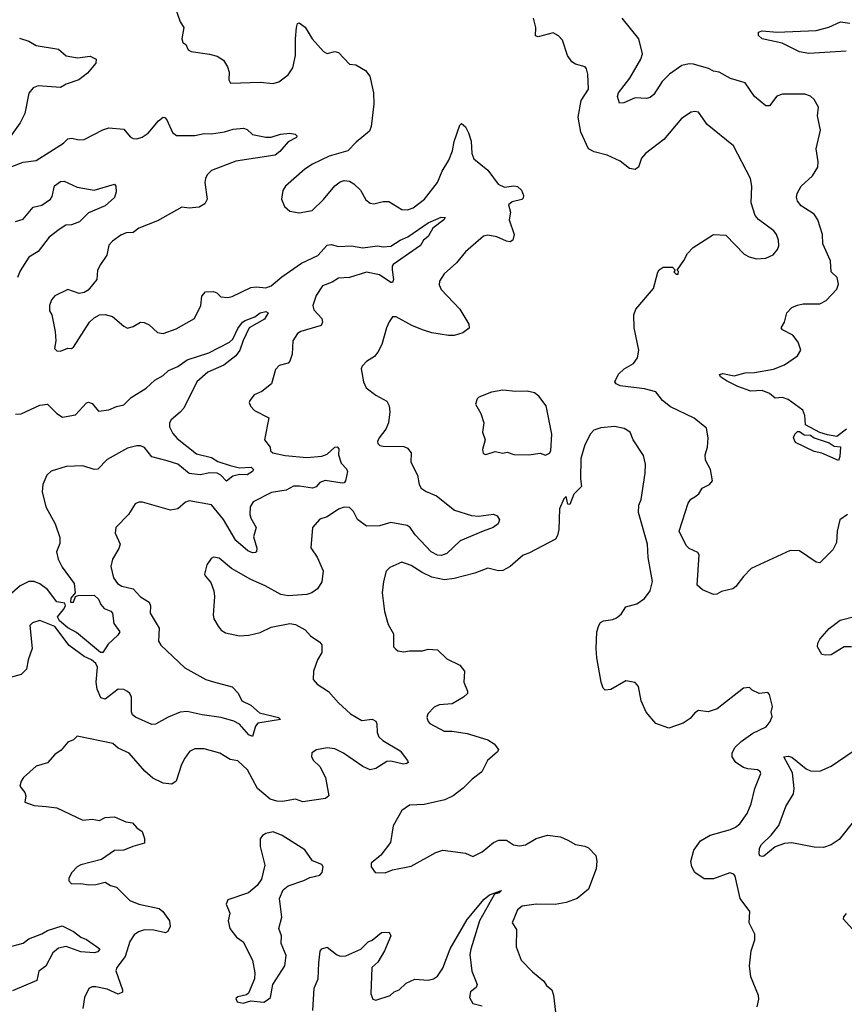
# Model space of a CAD drawing. Extents: x 2143765 to 2212931, y 878955 to 1017455.
# Tile 295 of 309: x 2170367 to 2174786, y 1007478 to 1012757. Entities that reach past the tile are written whole.
import ezdxf

# ---------------------------------------------------------------- set-up
doc = ezdxf.new("R2010")
doc.units = 0

msp = doc.modelspace()

# ---------------------------------------------------------------- linework, layer by layer
at = {"layer": '0CON20XD'}
for points in [[(2171185, 1012865.8), (2171226.1, 1012745), (2171245.8, 1012715), (2171235.7, 1012655), (2171241.2, 1012635), (2171256.7, 1012625), (2171270, 1012595), (2171285, 1012586), (2171383.1, 1012573.1), (2171425, 1012561.2), (2171459.5, 1012539.5), (2171481.2, 1012505), (2171488.8, 1012475), (2171486.7, 1012435), (2171497, 1012417), (2171655, 1012421.9), (2171724.2, 1012415.8), (2171755, 1012424.2), (2171805, 1012462), (2171831.3, 1012498.7), (2171845.6, 1012565), (2171844.2, 1012655), (2171850, 1012715), (2171855, 1012737.5), (2171865, 1012741.2), (2171897.4, 1012717.4), (2171934.6, 1012654.6), (2171995, 1012586), (2172015, 1012576), (2172055, 1012586.2), (2172075, 1012582), (2172135, 1012518.8), (2172167.5, 1012515), (2172220, 1012485), (2172243.8, 1012455), (2172262, 1012365), (2172264.2, 1012305), (2172250.9, 1012185), (2172241.2, 1012158.8), (2172169.1, 1012100.9), (2172125, 1012054.2), (2172025, 1012025.7), (2171935, 1011982.9), (2171895, 1011955.8), (2171792, 1011865), (2171777.7, 1011842.3), (2171770, 1011795), (2171786.7, 1011755), (2171815, 1011731.2), (2171865, 1011722), (2171933.3, 1011735), (2171995, 1011792.9), (2172055, 1011866.9), (2172085, 1011888.6), (2172105.8, 1011895.8), (2172135, 1011891.4), (2172157.4, 1011877.4), (2172192.4, 1011842.4), (2172222.1, 1011792.1), (2172245, 1011773.8), (2172265, 1011770), (2172315, 1011782), (2172345, 1011782), (2172415, 1011739.2), (2172445, 1011737.1), (2172475, 1011748.6), (2172535.7, 1011795), (2172605.8, 1011885), (2172631.5, 1011945), (2172666.1, 1012003.9), (2172686.6, 1012055), (2172695, 1012103.3), (2172725, 1012192.5), (2172735, 1012200), (2172755, 1012183.3), (2172771.3, 1012151.3), (2172785.4, 1012105.4), (2172790.5, 1012040.5), (2172801.2, 1012011.2), (2172875, 1011950.8), (2172931.4, 1011875), (2172965, 1011858.5), (2173015, 1011865.7), (2173035, 1011862.5), (2173055, 1011842.5), (2173066.2, 1011815), (2173065, 1011800), (2173057.6, 1011792.4), (2173005, 1011780.9), (2172986.9, 1011765), (2172996.9, 1011725), (2172990, 1011685), (2173015.7, 1011605), (2173010, 1011575), (2172995, 1011566.7), (2172975, 1011569.2), (2172922.8, 1011592.8), (2172875, 1011601.4), (2172852.6, 1011597.4), (2172755, 1011512.9), (2172707.2, 1011452.8), (2172642, 1011395), (2172616, 1011355), (2172614.2, 1011335), (2172625, 1011310), (2172724.7, 1011204.7), (2172774.2, 1011125), (2172775, 1011103.3), (2172742.1, 1011077.9), (2172695, 1011064.4), (2172665, 1011064.4), (2172575, 1011078.6), (2172525, 1011094.2), (2172467.9, 1011117.9), (2172385, 1011164), (2172365, 1011163.3), (2172346.7, 1011136.7), (2172332, 1011105), (2172306.7, 1011015), (2172285.7, 1010974.3), (2172267.9, 1010952.1), (2172225.8, 1010924.2), (2172201.2, 1010898.8), (2172196.2, 1010885), (2172208.8, 1010815), (2172224.2, 1010784.2), (2172275, 1010743.8), (2172335, 1010712), (2172347.3, 1010687.3), (2172350.8, 1010655), (2172342.5, 1010595), (2172328.2, 1010561.8), (2172292.5, 1010515), (2172284.2, 1010495), (2172286.2, 1010485), (2172296.7, 1010475), (2172315, 1010470), (2172425, 1010468.5), (2172445, 1010460), (2172464, 1010435), (2172463.5, 1010385), (2172498.1, 1010315), (2172508.1, 1010265), (2172518.6, 1010245), (2172545, 1010227.5), (2172600.8, 1010205), (2172697.3, 1010127.3), (2172788.2, 1010098.2), (2172825, 1010095.4), (2172905, 1010106.9), (2172925, 1010096.7), (2172937.5, 1010075), (2172931.2, 1010055), (2172903.8, 1010035), (2172850, 1010015)], [(2174803.3, 1010105), (2174762, 1010075), (2174748, 1010015), (2174744.4, 1009955), (2174724.5, 1009915), (2174655, 1009844.6), (2174635, 1009848.5), (2174545, 1009908.9), (2174495, 1009910.6), (2174285.8, 1009815), (2174245, 1009772.2), (2174205, 1009717.5), (2174188, 1009705), (2174128.3, 1009691.7), (2174103.2, 1009676.8), (2174085.3, 1009674.7), (2174025, 1009701.2), (2173997.5, 1009725), (2174008.3, 1009888.3), (2174000.3, 1009900.3), (2173955, 1009922), (2173938.3, 1009938.3), (2173900, 1010015), (2173948.2, 1010165), (2173963.8, 1010186.2), (2173985, 1010198.6), (2174006.2, 1010215), (2174024.1, 1010245.9), (2174062.5, 1010265), (2174080, 1010285), (2174068.8, 1010345), (2174042, 1010395), (2174040, 1010425), (2174052, 1010465), (2174055.8, 1010515.8), (2174046.5, 1010566.5), (2173980.9, 1010620.9), (2173855, 1010681.9), (2173811.9, 1010715), (2173775, 1010761.2), (2173715, 1010777.5), (2173585, 1010794.5), (2173563.3, 1010805), (2173556.7, 1010815), (2173575, 1010856.2), (2173606.2, 1010885), (2173656.8, 1010913.2), (2173677.1, 1010945), (2173684.3, 1010985), (2173659.2, 1011105), (2173658.6, 1011175), (2173669.2, 1011205), (2173763.6, 1011316.4), (2173786.1, 1011403.9), (2173794.1, 1011415.9), (2173815, 1011430), (2173865, 1011430), (2173880, 1011415), (2173872.5, 1011405), (2173885, 1011392.5), (2173895, 1011392.5), (2173896.4, 1011406.4), (2173890, 1011415), (2173926.4, 1011466.4), (2173945.7, 1011504.3), (2173975, 1011536), (2174085, 1011606), (2174151.2, 1011601.2), (2174249.5, 1011499.5), (2174275.9, 1011485.9), (2174315.9, 1011475.9), (2174365, 1011479.2), (2174404.3, 1011495.7), (2174427.5, 1011525), (2174434.2, 1011545), (2174432.9, 1011575), (2174422.5, 1011605), (2174407.5, 1011625), (2174325.5, 1011685.5), (2174307.6, 1011707.6), (2174286.9, 1011775), (2174289.4, 1011865), (2174282.9, 1011905), (2174191.7, 1012081.7), (2174050, 1012195), (2174005, 1012262), (2173985, 1012265.6), (2173965, 1012260.8), (2173913, 1012227), (2173819.2, 1012115), (2173720.3, 1012039.7), (2173698.8, 1012015), (2173683.6, 1011966.4), (2173665, 1011953.3), (2173635, 1011958.8), (2173585, 1011999.2), (2173515, 1012031.5), (2173445, 1012048.7), (2173414.4, 1012065), (2173372.9, 1012155), (2173358.8, 1012235), (2173376.2, 1012323.8), (2173414.5, 1012385.5), (2173410.8, 1012465), (2173403.9, 1012493.9), (2173397.5, 1012505), (2173345, 1012518), (2173325, 1012531.2), (2173301.9, 1012565), (2173275, 1012646.7), (2173255, 1012671.2), (2173225, 1012686.2), (2173145, 1012666.2), (2173131.4, 1012671.4), (2173132.9, 1012715), (2173120, 1012765)], [(2174798, 1010562), (2174745, 1010523.1), (2174695, 1010530.7), (2174654.5, 1010544.5), (2174578.6, 1010585), (2174574.3, 1010635), (2174563.2, 1010663.2), (2174485, 1010721.2), (2174455, 1010731.2), (2174415, 1010728.8), (2174385, 1010753.8), (2174345, 1010768.8), (2174285, 1010765.8), (2174215, 1010791.4), (2174155, 1010821.8), (2174122.9, 1010842.9), (2174116, 1010855), (2174135, 1010860.9), (2174195, 1010848.5), (2174255, 1010864.5), (2174305, 1010865.5), (2174406.1, 1010883.9), (2174465, 1010906.9), (2174534.2, 1010955), (2174552.5, 1010985), (2174538.3, 1011028.3), (2174510, 1011065), (2174455, 1011093.8), (2174447.5, 1011105), (2174464.3, 1011135.7), (2174478, 1011185), (2174505, 1011213.8), (2174535, 1011226), (2174565.8, 1011234.2), (2174655, 1011234.3), (2174688.3, 1011251.7), (2174745, 1011312.5), (2174755, 1011340), (2174748, 1011375), (2174716, 1011405), (2174712.5, 1011465), (2174670, 1011555), (2174668.5, 1011605), (2174644.4, 1011685), (2174624.2, 1011715), (2174555, 1011760), (2174534.3, 1011785), (2174528.6, 1011805), (2174532.5, 1011825), (2174554.5, 1011865.5), (2174615, 1011919.2), (2174643.2, 1011966.8), (2174645.6, 1011995.6), (2174635.6, 1012065), (2174658.9, 1012165), (2174642.6, 1012242.6), (2174647.8, 1012287.8), (2174625, 1012330), (2174605, 1012347.5), (2174575, 1012358.1), (2174455, 1012358.6), (2174423.6, 1012346.4), (2174385, 1012296.2), (2174365, 1012296), (2174305, 1012346), (2174255, 1012418), (2174175, 1012441.9), (2174115, 1012475.3), (2174085, 1012480.5), (2174057.5, 1012495), (2173978.4, 1012518.4), (2173955, 1012521.4), (2173915, 1012511), (2173849.6, 1012465), (2173809.1, 1012425), (2173765, 1012356), (2173745, 1012340.8), (2173725, 1012334.2), (2173665, 1012338.1), (2173605, 1012311.1), (2173580.4, 1012310.4), (2173570.9, 1012345), (2173575.3, 1012365), (2173637, 1012443), (2173694.5, 1012545), (2173704.5, 1012575), (2173684.4, 1012655), (2173595.7, 1012765)], [(2174795, 1012588.3), (2174595, 1012575.4), (2174545, 1012585.4), (2174451.8, 1012631.8), (2174344.7, 1012654.7), (2174325, 1012673.1), (2174325, 1012690.6), (2174345, 1012697.4), (2174425, 1012690.8), (2174635, 1012700), (2174702.1, 1012717.9), (2174765, 1012745.7), (2174815, 1012739.2)], [(2170365, 1012658.1), (2170415, 1012641.4), (2170455, 1012619.4), (2170575, 1012599.4), (2170615, 1012563.5), (2170676.6, 1012553.4), (2170745, 1012560.8), (2170776.2, 1012545), (2170775, 1012523.8), (2170730.2, 1012469.8), (2170683.3, 1012435), (2170615, 1012411.4), (2170585, 1012392.9), (2170465, 1012402.9), (2170438.3, 1012391.7), (2170415.9, 1012364.1), (2170394.3, 1012255), (2170369.2, 1012205), (2170315, 1012130)], [(2170315, 1011966.2), (2170385.8, 1011994.2), (2170455, 1012002.5), (2170601.2, 1012095), (2170625, 1012118.6), (2170645, 1012122.9), (2170685, 1012112.2), (2170712.5, 1012115), (2170812.7, 1012167.3), (2170845, 1012177.8), (2170925, 1012170), (2170958.8, 1012128.8), (2170975, 1012120), (2170995, 1012119.2), (2171022.4, 1012127.6), (2171055, 1012149.2), (2171110, 1012215), (2171135, 1012234.2), (2171145, 1012232.5), (2171155, 1012220), (2171185, 1012151.9), (2171206.7, 1012136.7), (2171305, 1012135.9), (2171355, 1012147.8), (2171395, 1012145.3), (2171464.7, 1012155.3), (2171510, 1012170), (2171565.5, 1012175.5), (2171585, 1012168.6), (2171615, 1012142.5), (2171685, 1012127.3), (2171715, 1012127.9), (2171765, 1012143.1), (2171815, 1012148.2), (2171843.3, 1012143.3), (2171852, 1012135), (2171850.8, 1012125), (2171805, 1012103.1), (2171760.3, 1012049.7), (2171735, 1012031.7), (2171525, 1011999.4), (2171395, 1011948.6), (2171371.4, 1011925), (2171361.9, 1011905), (2171359.4, 1011885), (2171371.2, 1011795), (2171359.5, 1011770.5), (2171328.3, 1011751.7), (2171275, 1011746.2), (2171235, 1011752), (2171105, 1011678.6), (2171005, 1011639.5), (2170975, 1011616.7), (2170937.5, 1011615), (2170908.9, 1011601.1), (2170865, 1011570.6), (2170845, 1011549.2), (2170832.9, 1011495), (2170800.6, 1011445), (2170784.3, 1011415), (2170780.8, 1011365), (2170733, 1011307), (2170712.5, 1011295), (2170685, 1011290), (2170625, 1011310), (2170555, 1011276.2), (2170536.7, 1011255), (2170526.7, 1011225), (2170526.4, 1011196.4), (2170538.8, 1011175), (2170556.2, 1011085), (2170561.2, 1011035), (2170553.3, 1010995), (2170565, 1010982.5), (2170585, 1010980), (2170625, 1010996.2), (2170645, 1010994.2), (2170655, 1011002), (2170740.8, 1011135), (2170765, 1011159.2), (2170795, 1011174.2), (2170825, 1011176), (2170865, 1011166), (2170925, 1011113.8), (2170945, 1011103.8), (2170975, 1011112), (2171015, 1011136.2), (2171034.1, 1011134.1), (2171060.5, 1011120.5), (2171105, 1011080), (2171135, 1011074.3), (2171205, 1011099.2), (2171304, 1011155), (2171337.1, 1011225), (2171342.5, 1011275), (2171361.7, 1011298.3), (2171405, 1011300), (2171422.5, 1011292.5), (2171445, 1011271.2), (2171481.4, 1011268.6), (2171505, 1011272.9), (2171605, 1011320.6), (2171635, 1011325.6), (2171685, 1011319.4), (2171715, 1011330), (2171771.7, 1011378.3), (2171877.4, 1011452.6), (2171965, 1011492.9), (2172015, 1011549.1), (2172035, 1011552.7), (2172075, 1011540.5), (2172145, 1011543.9), (2172205.3, 1011534.7), (2172284.6, 1011544.6), (2172315, 1011539.6), (2172355, 1011542.7), (2172404.8, 1011575.2), (2172446.9, 1011593.1), (2172555, 1011668.2), (2172625, 1011698.5), (2172646, 1011696), (2172640, 1011685), (2172580.2, 1011639.8), (2172555, 1011595.6), (2172531.1, 1011575), (2172514.2, 1011545.8), (2172368.8, 1011445), (2172362.5, 1011435), (2172363.1, 1011416.9), (2172370.5, 1011365), (2172365, 1011348), (2172355, 1011348.1), (2172295, 1011389.5), (2172225, 1011402.8), (2172135, 1011375.3), (2172075, 1011370.9), (2172040.7, 1011349.3), (2171989.1, 1011330.9), (2171955, 1011278.1), (2171937.1, 1011225), (2171942.2, 1011202.2), (2171986.4, 1011155), (2171989.1, 1011135), (2171982.6, 1011117.4), (2171874, 1011085), (2171855, 1011074.3), (2171831.1, 1011035), (2171826.1, 1010963.9), (2171814.5, 1010925.5), (2171805, 1010916), (2171757, 1010903), (2171738.3, 1010881.7), (2171716.7, 1010805), (2171665, 1010763.3), (2171623.3, 1010745), (2171600, 1010715), (2171596.7, 1010705), (2171603.8, 1010685), (2171625, 1010662.5), (2171702.5, 1010622.5), (2171678, 1010505), (2171708.8, 1010465), (2171711.2, 1010445), (2171723.3, 1010435), (2171789.8, 1010419.8), (2171905, 1010409.5), (2171985, 1010416.7), (2172015, 1010428.6), (2172055, 1010464.4), (2172067.2, 1010467.2), (2172076.1, 1010456.1), (2172075.4, 1010425), (2172090.2, 1010380.2), (2172118.6, 1010348.6), (2172123.6, 1010335), (2172112.4, 1010285), (2172106.4, 1010273.6), (2172095, 1010272.3), (2172003, 1010287), (2171975.6, 1010275), (2171955, 1010252.5), (2171935, 1010245.4), (2171866.7, 1010256.7), (2171834.3, 1010255.7), (2171795, 1010234.7), (2171716.9, 1010223.1), (2171618, 1010172), (2171602.7, 1010145), (2171600.4, 1010105), (2171605, 1010084), (2171634.4, 1010035), (2171620, 1009985), (2171637.1, 1009922.9), (2171635.6, 1009905), (2171629.8, 1009900.2), (2171615, 1009897.9), (2171588.8, 1009908.8), (2171525.2, 1009965.2), (2171458.3, 1010078.3), (2171395, 1010156.7), (2171275, 1010178.1), (2171255, 1010170.8), (2171215, 1010134), (2171175, 1010127.5), (2171025, 1010170), (2171005, 1010170), (2170985, 1010161.2), (2170949.2, 1010105), (2170882.5, 1010035), (2170879.2, 1010005), (2170905.7, 1009945), (2170898.3, 1009921.7), (2170864, 1009865), (2170856, 1009825), (2170870, 1009765), (2170890.8, 1009735), (2170915, 1009720), (2170975, 1009705.6), (2171013.6, 1009663.6), (2171060, 1009635), (2171067.1, 1009615), (2171065.5, 1009575), (2171114.5, 1009495), (2171111.5, 1009425), (2171123, 1009403), (2171251.9, 1009281.9), (2171365, 1009220.5), (2171405, 1009206.4), (2171505, 1009179.4), (2171536.7, 1009146.7), (2171556.7, 1009105), (2171605, 1009082.5), (2171651.1, 1009041.1), (2171754, 1009015), (2171764, 1009005), (2171643.8, 1008985), (2171631.3, 1008968.7), (2171615, 1008913.3), (2171595, 1008923.1), (2171545, 1008979.6), (2171515, 1008995.4), (2171446.2, 1009015), (2171345, 1009029.8), (2171265, 1009048.9), (2171226.3, 1009043.7), (2171161.9, 1009018.1), (2171095, 1008980), (2171075, 1008978.6), (2170987.4, 1009017.4), (2170970.9, 1009030.9), (2170966, 1009046), (2170965.3, 1009125.3), (2170956.7, 1009145), (2170944.2, 1009155), (2170924.3, 1009165.7), (2170895, 1009167.1), (2170825, 1009114), (2170801.4, 1009121.4), (2170781.7, 1009168.3), (2170776.1, 1009205), (2170784.5, 1009285), (2170775.6, 1009305), (2170752, 1009325), (2170712.6, 1009342.6), (2170632.1, 1009402.1), (2170555, 1009503.5), (2170475, 1009536.7), (2170435, 1009524), (2170421.2, 1009508.8), (2170433.8, 1009385), (2170412.7, 1009325), (2170403.3, 1009275), (2170375, 1009245.7), (2170315, 1009230)], [(2170345, 1011676), (2170385, 1011686.9), (2170438.8, 1011751.2), (2170485, 1011763.1), (2170532.3, 1011795), (2170540.9, 1011809.1), (2170553.2, 1011866.7), (2170585, 1011890.5), (2170605, 1011890.9), (2170675, 1011860), (2170765, 1011842.5), (2170875, 1011875.6), (2170881.8, 1011865), (2170884.6, 1011835), (2170875, 1011804.5), (2170825, 1011759.3), (2170735, 1011721.1), (2170687.1, 1011672.9), (2170645, 1011658.1), (2170613.3, 1011655), (2170578, 1011632), (2170525, 1011591.9), (2170465.8, 1011514.2), (2170415, 1011484.4), (2170368.5, 1011411.5), (2170355.3, 1011374.7)], [(2170345, 1010641.9), (2170375, 1010643.3), (2170475, 1010691.1), (2170515.5, 1010695.5), (2170565.5, 1010645.5), (2170595.9, 1010625.9), (2170665, 1010638.1), (2170725, 1010702.5), (2170735, 1010706), (2170755, 1010698.6), (2170788.3, 1010658.3), (2170845, 1010664.6), (2170885, 1010683.9), (2170925, 1010692.5), (2170965, 1010731.9), (2171045, 1010782.2), (2171091.8, 1010825), (2171135, 1010850), (2171165, 1010875.8), (2171215, 1010897.4), (2171265, 1010933.5), (2171379.7, 1010970.3), (2171491.1, 1011028.9), (2171508.5, 1011045), (2171535, 1011101.9), (2171560.8, 1011135), (2171575, 1011144), (2171626.1, 1011163.9), (2171655, 1011185.2), (2171685, 1011192.1), (2171697.8, 1011185), (2171678.7, 1011151.3), (2171595.6, 1011104.4), (2171563.6, 1011036.4), (2171545.6, 1010985), (2171524.7, 1010955.3), (2171460, 1010905), (2171375, 1010867.8), (2171315.7, 1010815), (2171245.8, 1010675), (2171227.6, 1010652.4), (2171177.7, 1010612.3), (2171168.8, 1010595), (2171168.8, 1010575), (2171188.3, 1010538.3), (2171211.5, 1010511.5), (2171315, 1010428.8), (2171395, 1010409.1), (2171428.8, 1010388.8), (2171495, 1010366.7), (2171545, 1010355.3), (2171607.2, 1010357.2), (2171619.5, 1010345), (2171614.6, 1010335), (2171585, 1010317.2), (2171545, 1010318.9), (2171509.6, 1010310.4), (2171475, 1010282.5), (2171445.2, 1010315.2), (2171425, 1010325.8), (2171385, 1010328.2), (2171333.4, 1010316.6), (2171275, 1010323.7), (2171215, 1010374.2), (2171157.7, 1010392.2), (2171075, 1010413.4), (2171035, 1010463.8), (2171015, 1010472.9), (2170995, 1010472.7), (2170945, 1010460.4), (2170835, 1010399.1), (2170785, 1010347.5), (2170765, 1010345.9), (2170705, 1010364.7), (2170615, 1010360.9), (2170535, 1010337.1), (2170512.2, 1010315), (2170490.6, 1010265), (2170487.8, 1010225), (2170506.5, 1010145), (2170556.9, 1010055), (2170581.8, 1009981.8), (2170581.1, 1009948.9), (2170563.5, 1009905), (2170573.8, 1009865), (2170595, 1009822.2), (2170658.2, 1009735), (2170663.6, 1009685), (2170640, 1009655), (2170639.7, 1009635), (2170655, 1009633.8), (2170665.8, 1009664.2), (2170679.4, 1009670.6), (2170765, 1009671), (2170789.8, 1009649.8), (2170801.5, 1009621.5), (2170820.3, 1009600.3), (2170855, 1009585.6), (2170864.7, 1009575), (2170870.5, 1009520.5), (2170903.3, 1009475), (2170893, 1009457), (2170840.7, 1009409.3), (2170812.5, 1009365), (2170800, 1009365), (2170671.9, 1009471.9), (2170625, 1009497.3), (2170579.5, 1009535), (2170570, 1009555), (2170601.9, 1009595), (2170611.4, 1009615), (2170609.5, 1009629.5), (2170565, 1009635.2), (2170515, 1009701.3), (2170475, 1009733.3), (2170445, 1009745.3), (2170415, 1009744.6), (2170368.7, 1009721.3), (2170236.2, 1009605)], [(2173185, 1010422.5), (2173205, 1010432.5), (2173213.9, 1010446.1), (2173218.1, 1010535), (2173187.3, 1010687.3), (2173149.1, 1010739.1), (2173125, 1010756), (2173086.1, 1010766.1), (2173025, 1010764.2), (2172955, 1010770.8), (2172895, 1010760), (2172826.4, 1010733.6), (2172817.5, 1010725), (2172810, 1010695), (2172838.8, 1010645), (2172854, 1010595), (2172846.1, 1010546.1), (2172862, 1010505), (2172847, 1010453), (2172850.7, 1010430.7), (2172865, 1010426.7), (2172915, 1010441.2), (2172955, 1010434), (2172978.3, 1010438.3), (2173015, 1010426.2), (2173095, 1010424), (2173155, 1010432.5), (2173185, 1010422.5)], [(2174318, 1007465), (2174327.5, 1007505), (2174325.8, 1007525), (2174284.2, 1007625), (2174277.1, 1007685), (2174285.8, 1007764.2), (2174306.1, 1007823.9), (2174306, 1007855), (2174276, 1007915), (2174280, 1007975), (2174227.5, 1008045), (2174200.6, 1008165), (2174194, 1008175), (2174173, 1008183), (2174085, 1008150.8), (2174035, 1008150.4), (2173984.6, 1008185), (2173968.8, 1008215), (2173963.9, 1008243.9), (2173979.2, 1008305), (2174015.6, 1008355), (2174066, 1008385), (2174175, 1008414.6), (2174201.9, 1008428.1), (2174225, 1008445.6), (2174265, 1008500.8), (2174287, 1008553), (2174305.5, 1008635), (2174338.6, 1008715), (2174335, 1008726), (2174320, 1008735), (2174269.1, 1008740.9), (2174245, 1008747.3), (2174204.8, 1008774.8), (2174185.4, 1008805), (2174184.5, 1008825), (2174198.9, 1008855), (2174232.4, 1008887.6), (2174295, 1008931.1), (2174366.7, 1008965), (2174388.8, 1008995), (2174398.3, 1009021.7), (2174393.8, 1009045), (2174401.2, 1009075), (2174385, 1009140), (2174375, 1009150), (2174330, 1009145), (2174291.7, 1009161.7), (2174277, 1009177), (2174245, 1009173.3), (2174105, 1009063.1), (2174056.2, 1009046.2), (2174005, 1009054.2), (2173985, 1009040.8), (2173959.3, 1009010.7), (2173922, 1008985), (2173845, 1008959.4), (2173775, 1008984.3), (2173723.1, 1009045), (2173697.1, 1009105), (2173682.3, 1009182.3), (2173665, 1009203.8), (2173615, 1009212), (2173535, 1009166.7), (2173505, 1009163.3), (2173493, 1009173), (2173483.1, 1009205), (2173459.1, 1009335), (2173455.5, 1009385), (2173460, 1009475), (2173470.9, 1009509.1), (2173480, 1009525), (2173495, 1009534.3), (2173545, 1009541.3), (2173565, 1009550.3), (2173590.5, 1009569.5), (2173615, 1009608.8), (2173673.3, 1009625), (2173715.4, 1009654.6), (2173745.7, 1009695), (2173757.1, 1009745), (2173734.4, 1009874.4), (2173731.5, 1009945), (2173682.9, 1010115), (2173684.2, 1010154.2), (2173697.1, 1010185), (2173719.4, 1010325), (2173720, 1010375), (2173710.3, 1010420.3), (2173654, 1010505), (2173638, 1010545), (2173605.4, 1010565.4), (2173554.3, 1010575.7), (2173480.6, 1010569.4), (2173444.3, 1010555.7), (2173425, 1010536.7), (2173395, 1010477.5), (2173374, 1010405), (2173372.5, 1010295), (2173377.5, 1010255), (2173336.4, 1010213.6), (2173315, 1010157.5), (2173305, 1010160), (2173295, 1010200), (2173282.3, 1010187.7), (2173260, 1010135), (2173255.9, 1010024.1), (2173248.8, 1009991.2), (2173237.3, 1009972.7), (2173095, 1009896.7), (2173065, 1009886.7), (2172995, 1009826), (2172955, 1009804), (2172932.3, 1009802.3), (2172875, 1009816.2), (2172805, 1009790), (2172695, 1009760.9), (2172643.8, 1009753.8), (2172575, 1009767.5), (2172522.7, 1009792.7), (2172465, 1009831.1), (2172415, 1009849.2), (2172350.7, 1009819.3), (2172330.3, 1009799.7), (2172315.8, 1009745), (2172310, 1009685), (2172320.8, 1009585), (2172341.2, 1009515), (2172370, 1009465), (2172370, 1009395), (2172381.7, 1009381.7), (2172393, 1009373), (2172425, 1009368), (2172455, 1009374), (2172525, 1009374.2), (2172555, 1009382.5), (2172605, 1009378.8), (2172655, 1009331.2), (2172725.6, 1009295.6), (2172750.8, 1009265), (2172747.5, 1009205), (2172767.3, 1009157.3), (2172766, 1009145), (2172745, 1009124.2), (2172685, 1009089.2), (2172615, 1009083.6), (2172588.1, 1009071.9), (2172553.1, 1009035), (2172549.2, 1009015), (2172556, 1008995), (2172565, 1008984), (2172642, 1008942), (2172685, 1008941.9), (2172765, 1008929.4), (2172875.3, 1008895.3), (2172908.6, 1008875), (2172932, 1008845), (2172927.8, 1008832.2), (2172874, 1008785), (2172844, 1008725), (2172791.2, 1008685), (2172742.4, 1008637.6), (2172688.8, 1008595), (2172645.5, 1008574.5), (2172535, 1008549.2), (2172455, 1008546), (2172415, 1008516.7), (2172368.8, 1008435), (2172353.8, 1008345), (2172301.7, 1008278.3), (2172250, 1008235), (2172250, 1008215), (2172272.5, 1008185), (2172325, 1008182.5), (2172365, 1008199.2), (2172465, 1008218), (2172597.3, 1008292.7), (2172635, 1008304), (2172755, 1008288.8), (2172795, 1008270), (2172845, 1008295.6), (2172905, 1008345.6), (2172935, 1008358.6), (2172975, 1008357.5), (2173012.3, 1008332.3), (2173045, 1008328.2), (2173076.9, 1008333.1), (2173135, 1008367.5), (2173195, 1008384.5), (2173265, 1008376.5), (2173305, 1008358.6), (2173344.6, 1008334.6), (2173395, 1008326.7), (2173415, 1008317.1), (2173455, 1008276.2), (2173459.7, 1008245), (2173455.3, 1008205), (2173415.6, 1008095), (2173355, 1008045.6), (2173295, 1008024.4), (2173236.6, 1008013.4), (2173134.6, 1008015.4), (2173058.8, 1008005), (2173034.4, 1007985), (2173005.8, 1007915), (2173028.7, 1007878.7), (2173026.8, 1007786.8), (2173054.3, 1007715), (2173115, 1007652), (2173175, 1007602.9), (2173189.8, 1007579.8), (2173218, 1007555), (2173227.5, 1007527.5), (2173242.1, 1007405)], [(2174755, 1010393.8), (2174665, 1010432.5), (2174625, 1010442.5), (2174525, 1010490), (2174513.6, 1010515), (2174520, 1010535), (2174535, 1010549.2), (2174545, 1010550), (2174571.4, 1010531.4), (2174605, 1010530), (2174624.7, 1010514.7), (2174705, 1010489.3), (2174731.2, 1010471.2), (2174765, 1010466.9), (2174762, 1010415), (2174755, 1010393.8)], [(2172850, 1010015), (2172727.2, 1009962.8), (2172656.2, 1009895), (2172627.5, 1009885), (2172605, 1009885.4), (2172572.5, 1009905), (2172486.4, 1009995), (2172458.4, 1010035), (2172443.8, 1010045), (2172355, 1010061.5), (2172295, 1010043.4), (2172225, 1010042.4), (2172177, 1010077), (2172155, 1010120), (2172135, 1010141.9), (2172105, 1010144.2), (2172075, 1010132), (2172015, 1010092), (2171975, 1010080), (2171936.7, 1010035), (2171926.2, 1009925), (2171960, 1009875), (2171992.7, 1009802.7), (2171985, 1009743.3), (2171961.9, 1009705), (2171932.5, 1009685), (2171905, 1009675.4), (2171805, 1009667.5), (2171766.1, 1009676.1), (2171682.2, 1009722.2), (2171606.1, 1009756.1), (2171502, 1009815), (2171435, 1009870), (2171405, 1009876.2), (2171392.3, 1009867.7), (2171370, 1009835), (2171358, 1009785), (2171360, 1009775), (2171390.3, 1009740.3), (2171406.7, 1009695), (2171410.8, 1009665), (2171402.9, 1009565), (2171407.5, 1009545), (2171430, 1009505), (2171446.2, 1009485), (2171469.7, 1009469.7), (2171545, 1009452.9), (2171595, 1009457.5), (2171655, 1009472.5), (2171715, 1009500.8), (2171815, 1009519.4), (2171845, 1009514.2), (2171895.7, 1009485.7), (2171924.3, 1009454.3), (2171975, 1009420), (2171985.6, 1009405), (2171985.7, 1009365), (2171962, 1009325), (2171941.2, 1009265), (2171939.3, 1009219.3), (2171960, 1009195), (2172020.8, 1009155), (2172074.5, 1009094.5), (2172138.8, 1009035), (2172200.3, 1009000.3), (2172255, 1009006.2), (2172275, 1008996.2), (2172281.4, 1008981.4), (2172281.9, 1008935), (2172292, 1008912), (2172312.2, 1008892.2), (2172405, 1008837.5), (2172445.8, 1008785), (2172448.8, 1008775), (2172441.4, 1008768.6), (2172423.5, 1008766.5), (2172355, 1008781.5), (2172335, 1008779.6), (2172275, 1008741.9), (2172245, 1008735.6), (2172205, 1008753.8), (2172102.2, 1008825), (2172055, 1008847.7), (2172015, 1008852.7), (2171957, 1008843), (2171932.7, 1008827.3), (2171930, 1008805), (2171942, 1008785), (2171975, 1008753.8), (2172005.7, 1008695), (2172024.2, 1008595.8), (2172005, 1008581.4), (2171884.4, 1008564.4), (2171845, 1008578.6), (2171774.6, 1008565.4), (2171745, 1008567.1), (2171708.3, 1008578.3), (2171640.6, 1008635), (2171586.9, 1008735), (2171535, 1008783.3), (2171495, 1008791.4), (2171440, 1008825), (2171355, 1008848.1), (2171305, 1008848), (2171276.8, 1008833.2), (2171251.7, 1008798.3), (2171234, 1008764), (2171205, 1008674), (2171181.5, 1008658.5), (2171135, 1008663.1), (2171080, 1008690), (2171038.1, 1008728.1), (2170954, 1008825), (2170895, 1008850.8), (2170866.4, 1008876.4), (2170675, 1008915.8), (2170655, 1008896), (2170625, 1008883.3), (2170589.5, 1008840.5), (2170555, 1008816.7), (2170515, 1008773.3), (2170454.2, 1008755.8), (2170387.5, 1008695), (2170373.8, 1008675), (2170367, 1008647), (2170393.9, 1008613.9), (2170398.8, 1008595), (2170395, 1008562.5), (2170445, 1008543.8), (2170508.3, 1008538.3), (2170565, 1008531.2), (2170705, 1008466.2), (2170755, 1008471.2), (2170795, 1008462.9), (2170825, 1008480), (2170875, 1008484), (2170935, 1008456), (2170970.7, 1008450.7), (2170994.1, 1008424.1), (2171022.5, 1008405), (2171036.4, 1008366.4), (2171035, 1008342.5), (2170972.5, 1008325), (2170925, 1008304.2), (2170875, 1008302.9), (2170805, 1008254.4), (2170695, 1008226.2), (2170675, 1008214.4), (2170646.9, 1008185), (2170630.8, 1008155), (2170629.3, 1008139.3), (2170645, 1008124.2), (2170694.3, 1008125.7), (2170735, 1008119.4), (2170775, 1008120.8), (2170825, 1008133.8), (2170852.5, 1008115), (2170885, 1008106), (2170956.7, 1008035), (2171005, 1008014.5), (2171115, 1007992.2), (2171134.4, 1007975), (2171169.4, 1007925), (2171174, 1007896), (2171160.7, 1007869.3), (2171148.3, 1007861.7), (2171086.1, 1007876.1), (2171035, 1007876.8), (2171002.6, 1007867.4), (2170979.8, 1007850.2), (2170956.4, 1007815), (2170932.1, 1007735), (2170887.9, 1007675), (2170882.4, 1007657.6), (2170918, 1007555), (2170917.5, 1007542.5), (2170895, 1007533.3), (2170835, 1007559.3), (2170775, 1007571.8), (2170755, 1007571.4), (2170737, 1007563), (2170714, 1007515), (2170706, 1007455)], [(2174825, 1009395.5), (2174785, 1009394.4), (2174715, 1009352.5), (2174685, 1009349.2), (2174665, 1009353.8), (2174642.9, 1009395), (2174643.5, 1009415), (2174653.8, 1009435), (2174705, 1009493.1), (2174762.8, 1009537.2), (2174855, 1009561.1)], [(2174842.3, 1008467.7), (2174757.6, 1008362.4), (2174715, 1008332.5), (2174675, 1008318.7), (2174625, 1008320.9), (2174505, 1008343.8), (2174465, 1008340.7), (2174415, 1008322.9), (2174355, 1008272), (2174345, 1008270), (2174333.3, 1008275), (2174330, 1008285), (2174331.9, 1008315), (2174342.7, 1008335), (2174394.2, 1008385.8), (2174435, 1008437.5), (2174472.1, 1008537.9), (2174514.1, 1008605.9), (2174517.3, 1008635), (2174508.7, 1008718.7), (2174462.5, 1008805), (2174485, 1008808.5), (2174505, 1008803.1), (2174581.5, 1008741.5), (2174605, 1008730), (2174655, 1008728.8), (2174715, 1008754.6), (2174834, 1008836)], [(2171565, 1007483.8), (2171605, 1007497.5), (2171675, 1007490), (2171700, 1007505), (2171710, 1007515), (2171723.3, 1007585), (2171787.5, 1007685), (2171795, 1007740), (2171767.1, 1007805), (2171768.9, 1007845), (2171755.7, 1007885), (2171771.4, 1007945), (2171758.6, 1008045), (2171778.8, 1008091.2), (2171805, 1008112.5), (2171888.8, 1008141.2), (2171921.2, 1008158.8), (2171975, 1008170), (2171987.5, 1008185), (2171992.5, 1008215), (2171985, 1008227.5), (2171935, 1008247.5), (2171895, 1008306.7), (2171773.2, 1008383.2), (2171725, 1008402), (2171685, 1008394), (2171667.3, 1008382.7), (2171656.2, 1008365), (2171656.2, 1008325), (2171680, 1008225), (2171661.7, 1008148.3), (2171640, 1008115), (2171592.5, 1008075), (2171482.3, 1008037.7), (2171473.3, 1008015), (2171493.6, 1007966.4), (2171484, 1007925), (2171492, 1007885), (2171528.3, 1007838.3), (2171565, 1007812.5), (2171614.3, 1007714.3), (2171627.7, 1007647.7), (2171625.8, 1007614.2), (2171593, 1007537), (2171581.7, 1007528.3), (2171535, 1007518.8), (2171525, 1007510), (2171531.7, 1007491.7), (2171565, 1007483.8)], [(2171938.4, 1007445), (2171943.9, 1007565), (2171966.8, 1007615), (2171969.2, 1007700.8), (2171977.8, 1007762.2), (2171985, 1007776.2), (2172015, 1007784), (2172065, 1007744.4), (2172085, 1007736.9), (2172115, 1007737.5), (2172195, 1007774.3), (2172235, 1007812.9), (2172255, 1007821.4), (2172305, 1007862.5), (2172346.7, 1007865), (2172356.5, 1007845), (2172321.9, 1007765), (2172285.4, 1007704.6), (2172253.8, 1007675), (2172248, 1007535), (2172260, 1007505), (2172275, 1007501.2), (2172352.5, 1007525), (2172373.3, 1007545), (2172400, 1007555), (2172437.9, 1007592.1), (2172485, 1007613.1), (2172555, 1007608.1), (2172585, 1007615.6), (2172605, 1007628.6), (2172635, 1007672), (2172673.9, 1007776.1), (2172765, 1007932.9), (2172855, 1008042.2), (2172885, 1008065.4), (2172948.3, 1008088.3), (2172936, 1008075), (2172911.7, 1008068.3), (2172831.1, 1007925), (2172783.6, 1007773.6), (2172778.9, 1007745), (2172790, 1007655), (2172818.1, 1007585), (2172812.2, 1007567.8), (2172782.5, 1007545), (2172777.1, 1007515), (2172795, 1007482), (2172845, 1007470)], [(2174843.8, 1007865), (2174780.8, 1007935), (2174782.6, 1007947.4), (2174798, 1007965)], [(2170305, 1007783.8), (2170385, 1007806.7), (2170415, 1007828.4), (2170484.8, 1007855.2), (2170515, 1007874), (2170595, 1007899.4), (2170655, 1007868.5), (2170695, 1007837.7), (2170725.2, 1007825.2), (2170796.5, 1007775), (2170785, 1007760), (2170765, 1007754.7), (2170695, 1007758.8), (2170615, 1007787.3), (2170575, 1007779.6), (2170543.8, 1007755), (2170506.8, 1007683.2), (2170468.6, 1007655), (2170458.8, 1007605), (2170328.8, 1007551.2)]]:
    msp.add_lwpolyline(points, dxfattribs=at)

doc.saveas('drawing.dxf')
